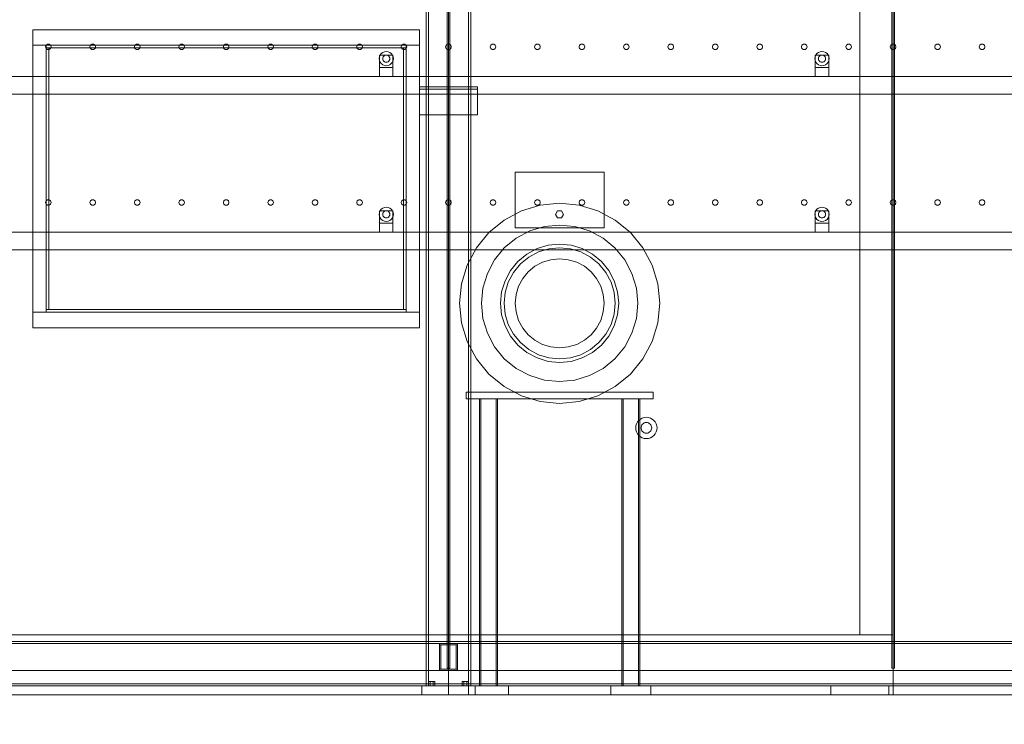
# Model space of a CAD drawing. Header units: millimetres. Extents: x -4395 to 65662, y -65530 to 6847.
# Tile 936 of 1034: x 42497 to 44711, y -66 to 1518. Entities that reach past the tile are written whole.
import ezdxf

# ---------------------------------------------------------------- set-up
doc = ezdxf.new("R2010")
doc.units = ezdxf.units.MM
for name, color, linetype, lineweight in [('COTAS_O', 1, 'Continuous', 0), ('COTAS_P', 1, 'Continuous', 0), ('lateral_secador', 7, 'Continuous', 0)]:
    doc.layers.add(name, color=color, linetype=linetype, lineweight=lineweight)
doc.dimstyles.new('R19_100', dxfattribs={"dimtxt": 250, "dimasz": 150, "dimexe": 150, "dimexo": 80, "dimgap": 100, "dimtad": 1, "dimtih": 1, "dimtoh": 1, "dimdsep": 46, "dimcen": 0.09, "dimadec": 0, "dimazin": 0, "dimtfac": 1, "dimtdec": 4, "dimtofl": 0, "dimtmove": 0, "dimatfit": 3, "dimfxl": 1, "dimtolj": 1, "dimtzin": 0, "dimarcsym": 0})

# ---------------------------------------------------------------- blocks, each defined once
blk = doc.blocks.new('DIM_R33_28')
at = {"layer": 'COTAS_O'}
for p, q in [((40461.1, 0), (40461.1, -900)), ((60461.1, 0), (60461.1, -900)), ((40461.1, -900), (40611.1, -855)), ((60461.1, -900), (60311.1, -855)), ((40461.1, -900), (60461.1, -900)), ((40461.1, -900), (40611.1, -945)), ((60461.1, -900), (60311.1, -945))]:
    blk.add_line(p, q, dxfattribs=at)
blk.add_text('20000 O', height=250, dxfattribs=at).set_placement((50461.1, -800))
blk = doc.blocks.new('DIM_R33_30')
at = {"layer": 'COTAS_P'}
for p, q in [((112.7, 0), (112.7, -2500)), ((65298.1, 0), (65298.1, -2500)), ((112.7, -2500), (262.7, -2455)), ((65298.1, -2500), (65148.1, -2455)), ((112.7, -2500), (65298.1, -2500)), ((112.7, -2500), (262.7, -2545)), ((65298.1, -2500), (65148.1, -2545))]:
    blk.add_line(p, q, dxfattribs=at)
blk.add_text('65185.39 P', height=250, dxfattribs=at).set_placement((32705.4, -2400))

msp = doc.modelspace()

# ---------------------------------------------------------------- linework, layer by layer
at = {"layer": 'lateral_secador'}
for p, q in [((43411.134, 2925), (43411.134, 20)), ((43416.134, 20), (43416.134, 2925)), ((43458.134, 2925), (43458.134, 60)), ((43461.134, 0), (43461.134, 2925)), ((43464.134, 60), (43464.134, 2925)), ((43506.134, 2925), (43506.134, 20)), ((43511.134, 20), (43511.134, 2925)), ((44458.134, 2925), (44458.134, 60)), ((44461.134, 0), (44461.134, 2925)), ((44464.134, 60), (44464.134, 2925)), ((43458.134, 2075), (43458.134, 135)), ((43461.134, 135), (43461.134, 2075)), ((43464.134, 135), (43464.134, 2075)), ((44386.134, 2075), (44386.134, 135)), ((44461.134, 135), (44461.134, 2075)), ((42526.134, 1495), (43396.134, 1495)), ((42526.134, 1495), (42526.134, 1460)), ((43396.134, 1460), (43396.134, 1495)), ((42559.172, 1462.389), (42555.997, 1460.082)), ((42563.096, 1462.389), (42559.172, 1462.389)), ((42566.271, 1460.082), (42563.096, 1462.389)), ((42659.172, 1462.389), (42655.997, 1460.082)), ((42663.096, 1462.389), (42659.172, 1462.389)), ((42666.271, 1460.082), (42663.096, 1462.389)), ((42759.172, 1462.389), (42755.997, 1460.082)), ((42763.096, 1462.389), (42759.172, 1462.389)), ((42766.271, 1460.082), (42763.096, 1462.389)), ((42859.172, 1462.389), (42855.997, 1460.082)), ((42863.096, 1462.389), (42859.172, 1462.389)), ((42866.271, 1460.082), (42863.096, 1462.389)), ((42959.172, 1462.389), (42955.997, 1460.082)), ((42963.096, 1462.389), (42959.172, 1462.389)), ((42966.271, 1460.082), (42963.096, 1462.389)), ((43059.172, 1462.389), (43055.997, 1460.082)), ((43063.096, 1462.389), (43059.172, 1462.389)), ((43066.271, 1460.082), (43063.096, 1462.389)), ((43159.172, 1462.389), (43155.997, 1460.082)), ((43163.096, 1462.389), (43159.172, 1462.389)), ((43166.271, 1460.082), (43163.096, 1462.389)), ((43259.172, 1462.389), (43255.997, 1460.082)), ((43263.096, 1462.389), (43259.172, 1462.389)), ((43266.271, 1460.082), (43263.096, 1462.389)), ((43359.172, 1462.389), (43355.997, 1460.082)), ((43363.096, 1462.389), (43359.172, 1462.389)), ((43366.271, 1460.082), (43363.096, 1462.389)), ((43459.172, 1462.389), (43455.997, 1460.082)), ((43463.096, 1462.389), (43459.172, 1462.389)), ((43466.271, 1460.082), (43463.096, 1462.389)), ((43559.172, 1462.389), (43555.997, 1460.082)), ((43563.096, 1462.389), (43559.172, 1462.389)), ((43566.271, 1460.082), (43563.096, 1462.389)), ((43659.172, 1462.389), (43655.997, 1460.082)), ((43663.096, 1462.389), (43659.172, 1462.389)), ((43666.271, 1460.082), (43663.096, 1462.389)), ((43759.172, 1462.389), (43755.997, 1460.082)), ((43763.096, 1462.389), (43759.172, 1462.389)), ((43766.271, 1460.082), (43763.096, 1462.389)), ((43859.172, 1462.389), (43855.997, 1460.082)), ((43863.096, 1462.389), (43859.172, 1462.389)), ((43866.271, 1460.082), (43863.096, 1462.389)), ((43959.172, 1462.389), (43955.997, 1460.082)), ((43963.096, 1462.389), (43959.172, 1462.389)), ((43966.271, 1460.082), (43963.096, 1462.389)), ((44059.172, 1462.389), (44055.997, 1460.082)), ((44063.096, 1462.389), (44059.172, 1462.389)), ((44066.271, 1460.082), (44063.096, 1462.389)), ((44159.172, 1462.389), (44155.997, 1460.082)), ((44163.096, 1462.389), (44159.172, 1462.389)), ((44166.271, 1460.082), (44163.096, 1462.389)), ((44259.172, 1462.389), (44255.997, 1460.082)), ((44263.096, 1462.389), (44259.172, 1462.389)), ((44266.271, 1460.082), (44263.096, 1462.389)), ((44359.172, 1462.389), (44355.997, 1460.082)), ((44363.096, 1462.389), (44359.172, 1462.389)), ((44366.271, 1460.082), (44363.096, 1462.389)), ((44459.172, 1462.389), (44455.997, 1460.082)), ((44463.096, 1462.389), (44459.172, 1462.389)), ((44466.271, 1460.082), (44463.096, 1462.389)), ((44559.172, 1462.389), (44555.997, 1460.082)), ((44563.096, 1462.389), (44559.172, 1462.389)), ((44566.271, 1460.082), (44563.096, 1462.389)), ((44659.172, 1462.389), (44655.997, 1460.082)), ((44663.096, 1462.389), (44659.172, 1462.389)), ((44666.271, 1460.082), (44663.096, 1462.389)), ((42526.134, 1460), (43396.134, 1460)), ((42526.134, 1460), (42556.134, 1460)), ((42526.134, 1460), (42526.134, 860)), ((42555.997, 1460.082), (42554.784, 1456.35)), ((42554.784, 1456.35), (42555.997, 1452.618)), ((42555.997, 1452.618), (42559.172, 1450.311)), ((42556.134, 1460), (43366.134, 1460)), ((42556.134, 1460), (42556.134, 1454)), ((42556.134, 860), (42556.134, 1460)), ((42556.134, 1454), (43366.134, 1454)), ((42556.134, 1454), (42562.134, 1454)), ((42556.134, 1454), (42556.134, 866)), ((42559.172, 1450.311), (42563.096, 1450.311)), ((42562.134, 866), (42562.134, 1454)), ((42563.096, 1450.311), (42566.271, 1452.618)), ((42567.484, 1456.35), (42566.271, 1460.082)), ((42566.271, 1452.618), (42567.484, 1456.35)), ((42655.997, 1460.082), (42654.784, 1456.35)), ((42654.784, 1456.35), (42655.997, 1452.618)), ((42655.997, 1452.618), (42659.172, 1450.311)), ((42659.172, 1450.311), (42663.096, 1450.311)), ((42663.096, 1450.311), (42666.271, 1452.618)), ((42667.484, 1456.35), (42666.271, 1460.082)), ((42666.271, 1452.618), (42667.484, 1456.35)), ((42755.997, 1460.082), (42754.784, 1456.35)), ((42754.784, 1456.35), (42755.997, 1452.618)), ((42755.997, 1452.618), (42759.172, 1450.311)), ((42759.172, 1450.311), (42763.096, 1450.311)), ((42763.096, 1450.311), (42766.271, 1452.618)), ((42767.484, 1456.35), (42766.271, 1460.082)), ((42766.271, 1452.618), (42767.484, 1456.35)), ((42855.997, 1460.082), (42854.784, 1456.35)), ((42854.784, 1456.35), (42855.997, 1452.618)), ((42855.997, 1452.618), (42859.172, 1450.311)), ((42859.172, 1450.311), (42863.096, 1450.311)), ((42863.096, 1450.311), (42866.271, 1452.618)), ((42867.484, 1456.35), (42866.271, 1460.082)), ((42866.271, 1452.618), (42867.484, 1456.35)), ((42955.997, 1460.082), (42954.784, 1456.35)), ((42954.784, 1456.35), (42955.997, 1452.618)), ((42955.997, 1452.618), (42959.172, 1450.311)), ((42959.172, 1450.311), (42963.096, 1450.311)), ((42963.096, 1450.311), (42966.271, 1452.618)), ((42967.484, 1456.35), (42966.271, 1460.082)), ((42966.271, 1452.618), (42967.484, 1456.35)), ((43055.997, 1460.082), (43054.784, 1456.35)), ((43054.784, 1456.35), (43055.997, 1452.618)), ((43055.997, 1452.618), (43059.172, 1450.311)), ((43059.172, 1450.311), (43063.096, 1450.311)), ((43063.096, 1450.311), (43066.271, 1452.618)), ((43067.484, 1456.35), (43066.271, 1460.082)), ((43066.271, 1452.618), (43067.484, 1456.35)), ((43155.997, 1460.082), (43154.784, 1456.35)), ((43154.784, 1456.35), (43155.997, 1452.618)), ((43155.997, 1452.618), (43159.172, 1450.311)), ((43159.172, 1450.311), (43163.096, 1450.311)), ((43163.096, 1450.311), (43166.271, 1452.618)), ((43167.484, 1456.35), (43166.271, 1460.082)), ((43166.271, 1452.618), (43167.484, 1456.35)), ((43255.997, 1460.082), (43254.784, 1456.35)), ((43254.784, 1456.35), (43255.997, 1452.618)), ((43255.997, 1452.618), (43259.172, 1450.311)), ((43259.172, 1450.311), (43263.096, 1450.311)), ((43263.096, 1450.311), (43266.271, 1452.618)), ((43267.484, 1456.35), (43266.271, 1460.082)), ((43266.271, 1452.618), (43267.484, 1456.35)), ((43309.82, 1441.314), (43307.277, 1438)), ((43313.134, 1443.856), (43309.82, 1441.314)), ((43316.993, 1445.455), (43313.134, 1443.856)), ((43321.134, 1446), (43316.993, 1445.455)), ((43325.275, 1445.455), (43321.134, 1446)), ((43329.134, 1443.856), (43325.275, 1445.455)), ((43332.448, 1441.314), (43329.134, 1443.856)), ((43334.99, 1438), (43332.448, 1441.314)), ((43355.997, 1460.082), (43354.784, 1456.35)), ((43354.784, 1456.35), (43355.997, 1452.618)), ((43355.997, 1452.618), (43359.172, 1450.311)), ((43359.172, 1450.311), (43363.096, 1450.311)), ((43360.134, 1454), (43366.134, 1454)), ((43360.134, 1454), (43360.134, 866)), ((43363.096, 1450.311), (43366.271, 1452.618)), ((43366.134, 1454), (43366.134, 1460)), ((43366.134, 1460), (43396.134, 1460)), ((43366.134, 1460), (43366.134, 860)), ((43366.134, 866), (43366.134, 1454)), ((43367.484, 1456.35), (43366.271, 1460.082)), ((43366.271, 1452.618), (43367.484, 1456.35)), ((43396.134, 860), (43396.134, 1460)), ((43455.997, 1460.082), (43454.784, 1456.35)), ((43454.784, 1456.35), (43455.997, 1452.618)), ((43455.997, 1452.618), (43459.172, 1450.311)), ((43459.172, 1450.311), (43463.096, 1450.311)), ((43463.096, 1450.311), (43466.271, 1452.618)), ((43467.484, 1456.35), (43466.271, 1460.082)), ((43466.271, 1452.618), (43467.484, 1456.35)), ((43555.997, 1460.082), (43554.784, 1456.35)), ((43554.784, 1456.35), (43555.997, 1452.618)), ((43555.997, 1452.618), (43559.172, 1450.311)), ((43559.172, 1450.311), (43563.096, 1450.311)), ((43563.096, 1450.311), (43566.271, 1452.618)), ((43567.484, 1456.35), (43566.271, 1460.082)), ((43566.271, 1452.618), (43567.484, 1456.35)), ((43655.997, 1460.082), (43654.784, 1456.35)), ((43654.784, 1456.35), (43655.997, 1452.618)), ((43655.997, 1452.618), (43659.172, 1450.311)), ((43659.172, 1450.311), (43663.096, 1450.311)), ((43663.096, 1450.311), (43666.271, 1452.618)), ((43667.484, 1456.35), (43666.271, 1460.082)), ((43666.271, 1452.618), (43667.484, 1456.35)), ((43755.997, 1460.082), (43754.784, 1456.35)), ((43754.784, 1456.35), (43755.997, 1452.618)), ((43755.997, 1452.618), (43759.172, 1450.311)), ((43759.172, 1450.311), (43763.096, 1450.311)), ((43763.096, 1450.311), (43766.271, 1452.618)), ((43767.484, 1456.35), (43766.271, 1460.082)), ((43766.271, 1452.618), (43767.484, 1456.35)), ((43855.997, 1460.082), (43854.784, 1456.35)), ((43854.784, 1456.35), (43855.997, 1452.618)), ((43855.997, 1452.618), (43859.172, 1450.311)), ((43859.172, 1450.311), (43863.096, 1450.311)), ((43863.096, 1450.311), (43866.271, 1452.618)), ((43867.484, 1456.35), (43866.271, 1460.082)), ((43866.271, 1452.618), (43867.484, 1456.35)), ((43955.997, 1460.082), (43954.784, 1456.35)), ((43954.784, 1456.35), (43955.997, 1452.618)), ((43955.997, 1452.618), (43959.172, 1450.311)), ((43959.172, 1450.311), (43963.096, 1450.311)), ((43963.096, 1450.311), (43966.271, 1452.618)), ((43967.484, 1456.35), (43966.271, 1460.082)), ((43966.271, 1452.618), (43967.484, 1456.35)), ((44055.997, 1460.082), (44054.784, 1456.35)), ((44054.784, 1456.35), (44055.997, 1452.618)), ((44055.997, 1452.618), (44059.172, 1450.311)), ((44059.172, 1450.311), (44063.096, 1450.311)), ((44063.096, 1450.311), (44066.271, 1452.618)), ((44067.484, 1456.35), (44066.271, 1460.082)), ((44066.271, 1452.618), (44067.484, 1456.35)), ((44155.997, 1460.082), (44154.784, 1456.35)), ((44154.784, 1456.35), (44155.997, 1452.618)), ((44155.997, 1452.618), (44159.172, 1450.311)), ((44159.172, 1450.311), (44163.096, 1450.311)), ((44163.096, 1450.311), (44166.271, 1452.618)), ((44167.484, 1456.35), (44166.271, 1460.082)), ((44166.271, 1452.618), (44167.484, 1456.35)), ((44255.997, 1460.082), (44254.784, 1456.35)), ((44254.784, 1456.35), (44255.997, 1452.618)), ((44255.997, 1452.618), (44259.172, 1450.311)), ((44259.172, 1450.311), (44263.096, 1450.311)), ((44263.096, 1450.311), (44266.271, 1452.618)), ((44267.484, 1456.35), (44266.271, 1460.082)), ((44266.271, 1452.618), (44267.484, 1456.35)), ((44289.82, 1441.314), (44287.277, 1438)), ((44293.134, 1443.856), (44289.82, 1441.314)), ((44296.993, 1445.455), (44293.134, 1443.856)), ((44301.134, 1446), (44296.993, 1445.455)), ((44305.275, 1445.455), (44301.134, 1446)), ((44309.134, 1443.856), (44305.275, 1445.455)), ((44312.448, 1441.314), (44309.134, 1443.856)), ((44314.99, 1438), (44312.448, 1441.314)), ((44355.997, 1460.082), (44354.784, 1456.35)), ((44354.784, 1456.35), (44355.997, 1452.618)), ((44355.997, 1452.618), (44359.172, 1450.311)), ((44359.172, 1450.311), (44363.096, 1450.311)), ((44363.096, 1450.311), (44366.271, 1452.618)), ((44367.484, 1456.35), (44366.271, 1460.082)), ((44366.271, 1452.618), (44367.484, 1456.35)), ((44455.997, 1460.082), (44454.784, 1456.35)), ((44454.784, 1456.35), (44455.997, 1452.618)), ((44455.997, 1452.618), (44459.172, 1450.311)), ((44459.172, 1450.311), (44463.096, 1450.311)), ((44463.096, 1450.311), (44466.271, 1452.618)), ((44467.484, 1456.35), (44466.271, 1460.082)), ((44466.271, 1452.618), (44467.484, 1456.35)), ((44555.997, 1460.082), (44554.784, 1456.35)), ((44554.784, 1456.35), (44555.997, 1452.618)), ((44555.997, 1452.618), (44559.172, 1450.311)), ((44559.172, 1450.311), (44563.096, 1450.311)), ((44563.096, 1450.311), (44566.271, 1452.618)), ((44567.484, 1456.35), (44566.271, 1460.082)), ((44566.271, 1452.618), (44567.484, 1456.35)), ((44655.997, 1460.082), (44654.784, 1456.35)), ((44654.784, 1456.35), (44655.997, 1452.618)), ((44655.997, 1452.618), (44659.172, 1450.311)), ((44659.172, 1450.311), (44663.096, 1450.311)), ((44663.096, 1450.311), (44666.271, 1452.618)), ((44667.484, 1456.35), (44666.271, 1460.082)), ((44666.271, 1452.618), (44667.484, 1456.35)), ((43305.679, 1434.141), (43305.134, 1430)), ((43305.134, 1430), (43305.679, 1425.859)), ((43307.277, 1438), (43305.679, 1434.141)), ((43305.679, 1425.859), (43307.277, 1422)), ((43306.134, 1438), (43336.134, 1438)), ((43306.134, 1438), (43306.134, 1410)), ((43307.277, 1422), (43309.82, 1418.686)), ((43309.82, 1418.686), (43313.134, 1416.144)), ((43313.406, 1432.071), (43313.134, 1430)), ((43313.134, 1430), (43313.406, 1427.929)), ((43314.206, 1434), (43313.406, 1432.071)), ((43313.406, 1427.929), (43314.206, 1426)), ((43315.477, 1435.657), (43314.206, 1434)), ((43314.206, 1426), (43315.477, 1424.343)), ((43317.134, 1436.928), (43315.477, 1435.657)), ((43315.477, 1424.343), (43317.134, 1423.072)), ((43319.063, 1437.727), (43317.134, 1436.928)), ((43317.134, 1423.072), (43319.063, 1422.273)), ((43321.134, 1438), (43319.063, 1437.727)), ((43319.063, 1422.273), (43321.134, 1422)), ((43323.204, 1437.727), (43321.134, 1438)), ((43321.134, 1422), (43323.204, 1422.273)), ((43325.134, 1436.928), (43323.204, 1437.727)), ((43323.204, 1422.273), (43325.134, 1423.072)), ((43326.791, 1435.657), (43325.134, 1436.928)), ((43325.134, 1423.072), (43326.791, 1424.343)), ((43328.062, 1434), (43326.791, 1435.657)), ((43326.791, 1424.343), (43328.062, 1426)), ((43328.861, 1432.071), (43328.062, 1434)), ((43328.062, 1426), (43328.861, 1427.929)), ((43329.134, 1430), (43328.861, 1432.071)), ((43328.861, 1427.929), (43329.134, 1430)), ((43329.134, 1416.144), (43332.448, 1418.686)), ((43332.448, 1418.686), (43334.99, 1422)), ((43336.589, 1434.141), (43334.99, 1438)), ((43334.99, 1422), (43336.589, 1425.859)), ((43336.134, 1410), (43336.134, 1438)), ((43337.134, 1430), (43336.589, 1434.141)), ((43336.589, 1425.859), (43337.134, 1430)), ((44285.679, 1434.141), (44285.134, 1430)), ((44285.134, 1430), (44285.679, 1425.859)), ((44287.277, 1438), (44285.679, 1434.141)), ((44285.679, 1425.859), (44287.277, 1422)), ((44286.134, 1438), (44316.134, 1438)), ((44286.134, 1438), (44286.134, 1410)), ((44287.277, 1422), (44289.82, 1418.686)), ((44289.82, 1418.686), (44293.134, 1416.144)), ((44293.406, 1432.071), (44293.134, 1430)), ((44293.134, 1430), (44293.406, 1427.929)), ((44294.206, 1434), (44293.406, 1432.071)), ((44293.406, 1427.929), (44294.206, 1426)), ((44295.477, 1435.657), (44294.206, 1434)), ((44294.206, 1426), (44295.477, 1424.343)), ((44297.134, 1436.928), (44295.477, 1435.657)), ((44295.477, 1424.343), (44297.134, 1423.072)), ((44299.063, 1437.727), (44297.134, 1436.928)), ((44297.134, 1423.072), (44299.063, 1422.273)), ((44301.134, 1438), (44299.063, 1437.727)), ((44299.063, 1422.273), (44301.134, 1422)), ((44303.204, 1437.727), (44301.134, 1438)), ((44301.134, 1422), (44303.204, 1422.273)), ((44305.134, 1436.928), (44303.204, 1437.727)), ((44303.204, 1422.273), (44305.134, 1423.072)), ((44306.791, 1435.657), (44305.134, 1436.928)), ((44305.134, 1423.072), (44306.791, 1424.343)), ((44308.062, 1434), (44306.791, 1435.657)), ((44306.791, 1424.343), (44308.062, 1426)), ((44308.861, 1432.071), (44308.062, 1434)), ((44308.062, 1426), (44308.861, 1427.929)), ((44309.134, 1430), (44308.861, 1432.071)), ((44308.861, 1427.929), (44309.134, 1430)), ((44309.134, 1416.144), (44312.448, 1418.686)), ((44312.448, 1418.686), (44314.99, 1422)), ((44316.589, 1434.141), (44314.99, 1438)), ((44314.99, 1422), (44316.589, 1425.859)), ((44316.134, 1410), (44316.134, 1438)), ((44317.134, 1430), (44316.589, 1434.141)), ((44316.589, 1425.859), (44317.134, 1430)), ((43306.134, 1410), (43336.134, 1410)), ((43306.134, 1410), (43306.134, 1390)), ((43313.134, 1416.144), (43316.993, 1414.545)), ((43316.993, 1414.545), (43321.134, 1414)), ((43321.134, 1414), (43325.275, 1414.545)), ((43325.275, 1414.545), (43329.134, 1416.144)), ((43336.134, 1390), (43336.134, 1410)), ((44286.134, 1410), (44316.134, 1410)), ((44286.134, 1410), (44286.134, 1390)), ((44293.134, 1416.144), (44296.993, 1414.545)), ((44296.993, 1414.545), (44301.134, 1414)), ((44301.134, 1414), (44305.275, 1414.545)), ((44305.275, 1414.545), (44309.134, 1416.144)), ((44316.134, 1390), (44316.134, 1410)), ((40811.134, 1390), (60111.134, 1390)), ((43306.134, 1390), (43336.134, 1390)), ((44286.134, 1390), (44316.134, 1390)), ((43396.134, 1366.5), (43526.134, 1366.5)), ((43396.134, 1366.5), (43396.134, 1303.5)), ((43396.134, 1366.5), (43396.134, 1361.5)), ((43396.134, 1361.5), (43526.134, 1361.5)), ((43526.134, 1303.5), (43526.134, 1366.5)), ((43526.134, 1361.5), (43526.134, 1366.5)), ((40811.134, 1350), (60111.134, 1350)), ((43396.134, 1303.5), (43526.134, 1303.5)), ((43611.134, 1175), (43811.134, 1175)), ((43611.134, 1175), (43611.134, 1050)), ((43811.134, 1050), (43811.134, 1175)), ((42555.997, 1110.082), (42554.784, 1106.35)), ((42559.172, 1112.389), (42555.997, 1110.082)), ((42563.096, 1112.389), (42559.172, 1112.389)), ((42566.271, 1110.082), (42563.096, 1112.389)), ((42567.484, 1106.35), (42566.271, 1110.082)), ((42655.997, 1110.082), (42654.784, 1106.35)), ((42659.172, 1112.389), (42655.997, 1110.082)), ((42663.096, 1112.389), (42659.172, 1112.389)), ((42666.271, 1110.082), (42663.096, 1112.389)), ((42667.484, 1106.35), (42666.271, 1110.082)), ((42755.997, 1110.082), (42754.784, 1106.35)), ((42759.172, 1112.389), (42755.997, 1110.082)), ((42763.096, 1112.389), (42759.172, 1112.389)), ((42766.271, 1110.082), (42763.096, 1112.389)), ((42767.484, 1106.35), (42766.271, 1110.082)), ((42855.997, 1110.082), (42854.784, 1106.35)), ((42859.172, 1112.389), (42855.997, 1110.082)), ((42863.096, 1112.389), (42859.172, 1112.389)), ((42866.271, 1110.082), (42863.096, 1112.389)), ((42867.484, 1106.35), (42866.271, 1110.082)), ((42955.997, 1110.082), (42954.784, 1106.35)), ((42959.172, 1112.389), (42955.997, 1110.082)), ((42963.096, 1112.389), (42959.172, 1112.389)), ((42966.271, 1110.082), (42963.096, 1112.389)), ((42967.484, 1106.35), (42966.271, 1110.082)), ((43055.997, 1110.082), (43054.784, 1106.35)), ((43059.172, 1112.389), (43055.997, 1110.082)), ((43063.096, 1112.389), (43059.172, 1112.389)), ((43066.271, 1110.082), (43063.096, 1112.389)), ((43067.484, 1106.35), (43066.271, 1110.082)), ((43155.997, 1110.082), (43154.784, 1106.35)), ((43159.172, 1112.389), (43155.997, 1110.082)), ((43163.096, 1112.389), (43159.172, 1112.389)), ((43166.271, 1110.082), (43163.096, 1112.389)), ((43167.484, 1106.35), (43166.271, 1110.082)), ((43255.997, 1110.082), (43254.784, 1106.35)), ((43259.172, 1112.389), (43255.997, 1110.082)), ((43263.096, 1112.389), (43259.172, 1112.389)), ((43266.271, 1110.082), (43263.096, 1112.389)), ((43267.484, 1106.35), (43266.271, 1110.082)), ((43355.997, 1110.082), (43354.784, 1106.35)), ((43359.172, 1112.389), (43355.997, 1110.082)), ((43363.096, 1112.389), (43359.172, 1112.389)), ((43366.271, 1110.082), (43363.096, 1112.389)), ((43367.484, 1106.35), (43366.271, 1110.082)), ((43455.997, 1110.082), (43454.784, 1106.35)), ((43459.172, 1112.389), (43455.997, 1110.082)), ((43463.096, 1112.389), (43459.172, 1112.389)), ((43466.271, 1110.082), (43463.096, 1112.389)), ((43467.484, 1106.35), (43466.271, 1110.082)), ((43555.997, 1110.082), (43554.784, 1106.35)), ((43559.172, 1112.389), (43555.997, 1110.082)), ((43563.096, 1112.389), (43559.172, 1112.389)), ((43566.271, 1110.082), (43563.096, 1112.389)), ((43567.484, 1106.35), (43566.271, 1110.082)), ((43655.997, 1110.082), (43654.784, 1106.35)), ((43659.172, 1112.389), (43655.997, 1110.082)), ((43663.096, 1112.389), (43659.172, 1112.389)), ((43666.271, 1110.082), (43663.096, 1112.389)), ((43667.484, 1106.35), (43666.271, 1110.082)), ((43755.997, 1110.082), (43754.784, 1106.35)), ((43759.172, 1112.389), (43755.997, 1110.082)), ((43763.096, 1112.389), (43759.172, 1112.389)), ((43766.271, 1110.082), (43763.096, 1112.389)), ((43767.484, 1106.35), (43766.271, 1110.082)), ((43855.997, 1110.082), (43854.784, 1106.35)), ((43859.172, 1112.389), (43855.997, 1110.082)), ((43863.096, 1112.389), (43859.172, 1112.389)), ((43866.271, 1110.082), (43863.096, 1112.389)), ((43867.484, 1106.35), (43866.271, 1110.082)), ((43955.997, 1110.082), (43954.784, 1106.35)), ((43959.172, 1112.389), (43955.997, 1110.082)), ((43963.096, 1112.389), (43959.172, 1112.389)), ((43966.271, 1110.082), (43963.096, 1112.389)), ((43967.484, 1106.35), (43966.271, 1110.082)), ((44055.997, 1110.082), (44054.784, 1106.35)), ((44059.172, 1112.389), (44055.997, 1110.082)), ((44063.096, 1112.389), (44059.172, 1112.389)), ((44066.271, 1110.082), (44063.096, 1112.389)), ((44067.484, 1106.35), (44066.271, 1110.082)), ((44155.997, 1110.082), (44154.784, 1106.35)), ((44159.172, 1112.389), (44155.997, 1110.082)), ((44163.096, 1112.389), (44159.172, 1112.389)), ((44166.271, 1110.082), (44163.096, 1112.389)), ((44167.484, 1106.35), (44166.271, 1110.082)), ((44255.997, 1110.082), (44254.784, 1106.35)), ((44259.172, 1112.389), (44255.997, 1110.082)), ((44263.096, 1112.389), (44259.172, 1112.389)), ((44266.271, 1110.082), (44263.096, 1112.389)), ((44267.484, 1106.35), (44266.271, 1110.082)), ((44355.997, 1110.082), (44354.784, 1106.35)), ((44359.172, 1112.389), (44355.997, 1110.082)), ((44363.096, 1112.389), (44359.172, 1112.389)), ((44366.271, 1110.082), (44363.096, 1112.389)), ((44367.484, 1106.35), (44366.271, 1110.082)), ((44455.997, 1110.082), (44454.784, 1106.35)), ((44459.172, 1112.389), (44455.997, 1110.082)), ((44463.096, 1112.389), (44459.172, 1112.389)), ((44466.271, 1110.082), (44463.096, 1112.389)), ((44467.484, 1106.35), (44466.271, 1110.082)), ((44555.997, 1110.082), (44554.784, 1106.35)), ((44559.172, 1112.389), (44555.997, 1110.082)), ((44563.096, 1112.389), (44559.172, 1112.389)), ((44566.271, 1110.082), (44563.096, 1112.389)), ((44567.484, 1106.35), (44566.271, 1110.082)), ((44655.997, 1110.082), (44654.784, 1106.35)), ((44659.172, 1112.389), (44655.997, 1110.082)), ((44663.096, 1112.389), (44659.172, 1112.389)), ((44666.271, 1110.082), (44663.096, 1112.389)), ((44667.484, 1106.35), (44666.271, 1110.082)), ((42554.784, 1106.35), (42555.997, 1102.618)), ((42555.997, 1102.618), (42559.172, 1100.311)), ((42559.172, 1100.311), (42563.096, 1100.311)), ((42563.096, 1100.311), (42566.271, 1102.618)), ((42566.271, 1102.618), (42567.484, 1106.35)), ((42654.784, 1106.35), (42655.997, 1102.618)), ((42655.997, 1102.618), (42659.172, 1100.311)), ((42659.172, 1100.311), (42663.096, 1100.311)), ((42663.096, 1100.311), (42666.271, 1102.618)), ((42666.271, 1102.618), (42667.484, 1106.35)), ((42754.784, 1106.35), (42755.997, 1102.618)), ((42755.997, 1102.618), (42759.172, 1100.311)), ((42759.172, 1100.311), (42763.096, 1100.311)), ((42763.096, 1100.311), (42766.271, 1102.618)), ((42766.271, 1102.618), (42767.484, 1106.35)), ((42854.784, 1106.35), (42855.997, 1102.618)), ((42855.997, 1102.618), (42859.172, 1100.311)), ((42859.172, 1100.311), (42863.096, 1100.311)), ((42863.096, 1100.311), (42866.271, 1102.618)), ((42866.271, 1102.618), (42867.484, 1106.35)), ((42954.784, 1106.35), (42955.997, 1102.618)), ((42955.997, 1102.618), (42959.172, 1100.311)), ((42959.172, 1100.311), (42963.096, 1100.311)), ((42963.096, 1100.311), (42966.271, 1102.618)), ((42966.271, 1102.618), (42967.484, 1106.35)), ((43054.784, 1106.35), (43055.997, 1102.618)), ((43055.997, 1102.618), (43059.172, 1100.311)), ((43059.172, 1100.311), (43063.096, 1100.311)), ((43063.096, 1100.311), (43066.271, 1102.618)), ((43066.271, 1102.618), (43067.484, 1106.35)), ((43154.784, 1106.35), (43155.997, 1102.618)), ((43155.997, 1102.618), (43159.172, 1100.311)), ((43159.172, 1100.311), (43163.096, 1100.311)), ((43163.096, 1100.311), (43166.271, 1102.618)), ((43166.271, 1102.618), (43167.484, 1106.35)), ((43254.784, 1106.35), (43255.997, 1102.618)), ((43255.997, 1102.618), (43259.172, 1100.311)), ((43259.172, 1100.311), (43263.096, 1100.311)), ((43263.096, 1100.311), (43266.271, 1102.618)), ((43266.271, 1102.618), (43267.484, 1106.35)), ((43307.277, 1088), (43305.679, 1084.141)), ((43306.134, 1088), (43336.134, 1088)), ((43306.134, 1088), (43306.134, 1060)), ((43309.82, 1091.314), (43307.277, 1088)), ((43313.134, 1093.856), (43309.82, 1091.314)), ((43316.993, 1095.455), (43313.134, 1093.856)), ((43315.477, 1085.657), (43314.206, 1084)), ((43317.134, 1086.928), (43315.477, 1085.657)), ((43321.134, 1096), (43316.993, 1095.455)), ((43319.063, 1087.727), (43317.134, 1086.928)), ((43321.134, 1088), (43319.063, 1087.727)), ((43325.275, 1095.455), (43321.134, 1096)), ((43323.204, 1087.727), (43321.134, 1088)), ((43325.134, 1086.928), (43323.204, 1087.727)), ((43326.791, 1085.657), (43325.134, 1086.928)), ((43329.134, 1093.856), (43325.275, 1095.455)), ((43328.062, 1084), (43326.791, 1085.657)), ((43332.448, 1091.314), (43329.134, 1093.856)), ((43334.99, 1088), (43332.448, 1091.314)), ((43336.589, 1084.141), (43334.99, 1088)), ((43336.134, 1060), (43336.134, 1088)), ((43354.784, 1106.35), (43355.997, 1102.618)), ((43355.997, 1102.618), (43359.172, 1100.311)), ((43359.172, 1100.311), (43363.096, 1100.311)), ((43363.096, 1100.311), (43366.271, 1102.618)), ((43366.271, 1102.618), (43367.484, 1106.35)), ((43454.784, 1106.35), (43455.997, 1102.618)), ((43455.997, 1102.618), (43459.172, 1100.311)), ((43459.172, 1100.311), (43463.096, 1100.311)), ((43463.096, 1100.311), (43466.271, 1102.618)), ((43466.271, 1102.618), (43467.484, 1106.35)), ((43554.784, 1106.35), (43555.997, 1102.618)), ((43555.997, 1102.618), (43559.172, 1100.311)), ((43559.172, 1100.311), (43563.096, 1100.311)), ((43563.096, 1100.311), (43566.271, 1102.618)), ((43566.271, 1102.618), (43567.484, 1106.35)), ((43625.03, 1087.873), (43586.131, 1067.081)), ((43667.239, 1100.677), (43625.03, 1087.873)), ((43654.784, 1106.35), (43655.997, 1102.618)), ((43655.997, 1102.618), (43659.172, 1100.311)), ((43659.172, 1100.311), (43663.096, 1100.311)), ((43663.096, 1100.311), (43666.271, 1102.618)), ((43666.271, 1102.618), (43667.484, 1106.35)), ((43711.134, 1105), (43667.239, 1100.677)), ((43706.634, 1087.794), (43702.134, 1080)), ((43715.634, 1087.794), (43706.634, 1087.794)), ((43755.029, 1100.677), (43711.134, 1105)), ((43720.134, 1080), (43715.634, 1087.794)), ((43754.784, 1106.35), (43755.997, 1102.618)), ((43797.238, 1087.873), (43755.029, 1100.677)), ((43755.997, 1102.618), (43759.172, 1100.311)), ((43759.172, 1100.311), (43763.096, 1100.311)), ((43763.096, 1100.311), (43766.271, 1102.618)), ((43766.271, 1102.618), (43767.484, 1106.35)), ((43836.137, 1067.081), (43797.238, 1087.873)), ((43854.784, 1106.35), (43855.997, 1102.618)), ((43855.997, 1102.618), (43859.172, 1100.311)), ((43859.172, 1100.311), (43863.096, 1100.311)), ((43863.096, 1100.311), (43866.271, 1102.618)), ((43866.271, 1102.618), (43867.484, 1106.35)), ((43954.784, 1106.35), (43955.997, 1102.618)), ((43955.997, 1102.618), (43959.172, 1100.311)), ((43959.172, 1100.311), (43963.096, 1100.311)), ((43963.096, 1100.311), (43966.271, 1102.618)), ((43966.271, 1102.618), (43967.484, 1106.35)), ((44054.784, 1106.35), (44055.997, 1102.618)), ((44055.997, 1102.618), (44059.172, 1100.311)), ((44059.172, 1100.311), (44063.096, 1100.311)), ((44063.096, 1100.311), (44066.271, 1102.618)), ((44066.271, 1102.618), (44067.484, 1106.35)), ((44154.784, 1106.35), (44155.997, 1102.618)), ((44155.997, 1102.618), (44159.172, 1100.311)), ((44159.172, 1100.311), (44163.096, 1100.311)), ((44163.096, 1100.311), (44166.271, 1102.618)), ((44166.271, 1102.618), (44167.484, 1106.35)), ((44254.784, 1106.35), (44255.997, 1102.618)), ((44255.997, 1102.618), (44259.172, 1100.311)), ((44259.172, 1100.311), (44263.096, 1100.311)), ((44263.096, 1100.311), (44266.271, 1102.618)), ((44266.271, 1102.618), (44267.484, 1106.35)), ((44287.277, 1088), (44285.679, 1084.141)), ((44286.134, 1088), (44316.134, 1088)), ((44286.134, 1088), (44286.134, 1060)), ((44289.82, 1091.314), (44287.277, 1088)), ((44293.134, 1093.856), (44289.82, 1091.314)), ((44296.993, 1095.455), (44293.134, 1093.856)), ((44295.477, 1085.657), (44294.206, 1084)), ((44297.134, 1086.928), (44295.477, 1085.657)), ((44301.134, 1096), (44296.993, 1095.455)), ((44299.063, 1087.727), (44297.134, 1086.928)), ((44301.134, 1088), (44299.063, 1087.727)), ((44305.275, 1095.455), (44301.134, 1096)), ((44303.204, 1087.727), (44301.134, 1088)), ((44305.134, 1086.928), (44303.204, 1087.727)), ((44306.791, 1085.657), (44305.134, 1086.928)), ((44309.134, 1093.856), (44305.275, 1095.455)), ((44308.062, 1084), (44306.791, 1085.657)), ((44312.448, 1091.314), (44309.134, 1093.856)), ((44314.99, 1088), (44312.448, 1091.314)), ((44316.589, 1084.141), (44314.99, 1088)), ((44316.134, 1060), (44316.134, 1088)), ((44354.784, 1106.35), (44355.997, 1102.618)), ((44355.997, 1102.618), (44359.172, 1100.311)), ((44359.172, 1100.311), (44363.096, 1100.311)), ((44363.096, 1100.311), (44366.271, 1102.618)), ((44366.271, 1102.618), (44367.484, 1106.35)), ((44454.784, 1106.35), (44455.997, 1102.618)), ((44455.997, 1102.618), (44459.172, 1100.311)), ((44459.172, 1100.311), (44463.096, 1100.311)), ((44463.096, 1100.311), (44466.271, 1102.618)), ((44466.271, 1102.618), (44467.484, 1106.35)), ((44554.784, 1106.35), (44555.997, 1102.618)), ((44555.997, 1102.618), (44559.172, 1100.311)), ((44559.172, 1100.311), (44563.096, 1100.311)), ((44563.096, 1100.311), (44566.271, 1102.618)), ((44566.271, 1102.618), (44567.484, 1106.35)), ((44654.784, 1106.35), (44655.997, 1102.618)), ((44655.997, 1102.618), (44659.172, 1100.311)), ((44659.172, 1100.311), (44663.096, 1100.311)), ((44663.096, 1100.311), (44666.271, 1102.618)), ((44666.271, 1102.618), (44667.484, 1106.35)), ((43305.679, 1084.141), (43305.134, 1080)), ((43305.134, 1080), (43305.679, 1075.859)), ((43305.679, 1075.859), (43307.277, 1072)), ((43307.277, 1072), (43309.82, 1068.686)), ((43309.82, 1068.686), (43313.134, 1066.144)), ((43313.406, 1082.071), (43313.134, 1080)), ((43313.134, 1080), (43313.406, 1077.929)), ((43313.134, 1066.144), (43316.993, 1064.545)), ((43314.206, 1084), (43313.406, 1082.071)), ((43313.406, 1077.929), (43314.206, 1076)), ((43314.206, 1076), (43315.477, 1074.343)), ((43315.477, 1074.343), (43317.134, 1073.072)), ((43316.993, 1064.545), (43321.134, 1064)), ((43317.134, 1073.072), (43319.063, 1072.273)), ((43319.063, 1072.273), (43321.134, 1072)), ((43321.134, 1072), (43323.204, 1072.273)), ((43321.134, 1064), (43325.275, 1064.545)), ((43323.204, 1072.273), (43325.134, 1073.072)), ((43325.134, 1073.072), (43326.791, 1074.343)), ((43325.275, 1064.545), (43329.134, 1066.144)), ((43326.791, 1074.343), (43328.062, 1076)), ((43328.861, 1082.071), (43328.062, 1084)), ((43328.062, 1076), (43328.861, 1077.929)), ((43329.134, 1080), (43328.861, 1082.071)), ((43328.861, 1077.929), (43329.134, 1080)), ((43329.134, 1066.144), (43332.448, 1068.686)), ((43332.448, 1068.686), (43334.99, 1072)), ((43334.99, 1072), (43336.589, 1075.859)), ((43337.134, 1080), (43336.589, 1084.141)), ((43336.589, 1075.859), (43337.134, 1080)), ((43586.131, 1067.081), (43552.035, 1039.099)), ((43702.134, 1080), (43706.634, 1072.206)), ((43706.634, 1072.206), (43715.634, 1072.206)), ((43715.634, 1072.206), (43720.134, 1080)), ((43870.233, 1039.099), (43836.137, 1067.081)), ((44285.679, 1084.141), (44285.134, 1080)), ((44285.134, 1080), (44285.679, 1075.859)), ((44285.679, 1075.859), (44287.277, 1072)), ((44287.277, 1072), (44289.82, 1068.686)), ((44289.82, 1068.686), (44293.134, 1066.144)), ((44293.406, 1082.071), (44293.134, 1080)), ((44293.134, 1080), (44293.406, 1077.929)), ((44293.134, 1066.144), (44296.993, 1064.545)), ((44294.206, 1084), (44293.406, 1082.071)), ((44293.406, 1077.929), (44294.206, 1076)), ((44294.206, 1076), (44295.477, 1074.343)), ((44295.477, 1074.343), (44297.134, 1073.072)), ((44296.993, 1064.545), (44301.134, 1064)), ((44297.134, 1073.072), (44299.063, 1072.273)), ((44299.063, 1072.273), (44301.134, 1072)), ((44301.134, 1072), (44303.204, 1072.273)), ((44301.134, 1064), (44305.275, 1064.545)), ((44303.204, 1072.273), (44305.134, 1073.072)), ((44305.134, 1073.072), (44306.791, 1074.343)), ((44305.275, 1064.545), (44309.134, 1066.144)), ((44306.791, 1074.343), (44308.062, 1076)), ((44308.861, 1082.071), (44308.062, 1084)), ((44308.062, 1076), (44308.861, 1077.929)), ((44309.134, 1080), (44308.861, 1082.071)), ((44308.861, 1077.929), (44309.134, 1080)), ((44309.134, 1066.144), (44312.448, 1068.686)), ((44312.448, 1068.686), (44314.99, 1072)), ((44314.99, 1072), (44316.589, 1075.859)), ((44317.134, 1080), (44316.589, 1084.141)), ((44316.589, 1075.859), (44317.134, 1080)), ((43306.134, 1060), (43336.134, 1060)), ((43306.134, 1060), (43306.134, 1040)), ((43336.134, 1040), (43336.134, 1060)), ((43611.134, 1050), (43811.134, 1050)), ((43643.782, 1042.603), (43613.354, 1026.339)), ((43676.798, 1052.618), (43643.782, 1042.603)), ((43711.134, 1056), (43676.798, 1052.618)), ((43745.47, 1052.618), (43711.134, 1056)), ((43778.486, 1042.603), (43745.47, 1052.618)), ((43808.914, 1026.339), (43778.486, 1042.603)), ((44286.134, 1060), (44316.134, 1060)), ((44286.134, 1060), (44286.134, 1040)), ((44316.134, 1040), (44316.134, 1060)), ((40811.134, 1040), (60111.134, 1040)), ((43306.134, 1040), (43336.134, 1040)), ((43552.035, 1039.099), (43524.053, 1005.003)), ((43613.354, 1026.339), (43586.683, 1004.451)), ((43835.585, 1004.451), (43808.914, 1026.339)), ((43898.215, 1005.003), (43870.233, 1039.099)), ((44286.134, 1040), (44316.134, 1040)), ((40811.134, 1000), (60111.134, 1000)), ((43524.053, 1005.003), (43503.261, 966.104)), ((43586.683, 1004.451), (43564.795, 977.78)), ((43660.237, 1002.876), (43637.243, 990.585)), ((43685.187, 1010.444), (43660.237, 1002.876)), ((43686.748, 1002.598), (43663.298, 995.485)), ((43711.134, 1013), (43685.187, 1010.444)), ((43711.134, 1005), (43686.748, 1002.598)), ((43737.081, 1010.444), (43711.134, 1013)), ((43735.52, 1002.598), (43711.134, 1005)), ((43758.969, 995.485), (43735.52, 1002.598)), ((43762.031, 1002.876), (43737.081, 1010.444)), ((43785.025, 990.585), (43762.031, 1002.876)), ((43857.473, 977.78), (43835.585, 1004.451)), ((43919.007, 966.104), (43898.215, 1005.003)), ((43564.795, 977.78), (43548.531, 947.352)), ((43637.243, 990.585), (43617.089, 974.045)), ((43641.688, 983.934), (43622.746, 968.388)), ((43663.298, 995.485), (43641.688, 983.934)), ((43691.625, 978.079), (43672.866, 972.388)), ((43711.134, 980), (43691.625, 978.079)), ((43730.643, 978.079), (43711.134, 980)), ((43749.402, 972.388), (43730.643, 978.079)), ((43780.58, 983.934), (43758.969, 995.485)), ((43799.522, 968.388), (43780.58, 983.934)), ((43805.179, 974.045), (43785.025, 990.585)), ((43873.737, 947.352), (43857.473, 977.78)), ((43503.261, 966.104), (43490.457, 923.895)), ((43600.548, 953.891), (43588.258, 930.897)), ((43617.089, 974.045), (43600.548, 953.891)), ((43622.746, 968.388), (43607.2, 949.446)), ((43655.577, 963.147), (43640.423, 950.711)), ((43672.866, 972.388), (43655.577, 963.147)), ((43766.691, 963.147), (43749.402, 972.388)), ((43781.845, 950.711), (43766.691, 963.147)), ((43815.068, 949.446), (43799.522, 968.388)), ((43821.719, 953.891), (43805.179, 974.045)), ((43834.01, 930.897), (43821.719, 953.891)), ((43931.811, 923.895), (43919.007, 966.104)), ((43548.531, 947.352), (43538.516, 914.336)), ((43588.258, 930.897), (43580.689, 905.947)), ((43607.2, 949.446), (43595.649, 927.835)), ((43627.987, 935.557), (43618.746, 918.268)), ((43640.423, 950.711), (43627.987, 935.557)), ((43794.281, 935.557), (43781.845, 950.711)), ((43803.522, 918.268), (43794.281, 935.557)), ((43826.619, 927.835), (43815.068, 949.446)), ((43841.578, 905.947), (43834.01, 930.897)), ((43883.752, 914.336), (43873.737, 947.352)), ((43490.457, 923.895), (43486.134, 880)), ((43538.516, 914.336), (43535.134, 880)), ((43595.649, 927.835), (43588.536, 904.386)), ((43618.746, 918.268), (43613.055, 899.509)), ((43809.212, 899.509), (43803.522, 918.268)), ((43833.732, 904.386), (43826.619, 927.835)), ((43887.134, 880), (43883.752, 914.336)), ((43936.134, 880), (43931.811, 923.895)), ((43580.689, 905.947), (43578.134, 880)), ((43588.536, 904.386), (43586.134, 880)), ((43613.055, 899.509), (43611.134, 880)), ((43811.134, 880), (43809.212, 899.509)), ((43836.134, 880), (43833.732, 904.386)), ((43844.134, 880), (43841.578, 905.947)), ((42556.134, 866), (43366.134, 866)), ((42556.134, 866), (42556.134, 860)), ((42556.134, 866), (42562.134, 866)), ((43360.134, 866), (43366.134, 866)), ((43366.134, 860), (43366.134, 866)), ((43486.134, 880), (43490.457, 836.105)), ((43535.134, 880), (43538.516, 845.664)), ((43578.134, 880), (43580.689, 854.053)), ((43586.134, 880), (43588.536, 855.614)), ((43611.134, 880), (43613.055, 860.491)), ((43809.212, 860.491), (43811.134, 880)), ((43833.732, 855.614), (43836.134, 880)), ((43841.578, 854.053), (43844.134, 880)), ((43883.752, 845.664), (43887.134, 880)), ((43931.811, 836.105), (43936.134, 880)), ((42526.134, 860), (43396.134, 860)), ((42526.134, 860), (42526.134, 825)), ((42526.134, 860), (42556.134, 860)), ((42556.134, 860), (43366.134, 860)), ((43366.134, 860), (43396.134, 860)), ((43396.134, 825), (43396.134, 860)), ((43538.516, 845.664), (43548.531, 812.648)), ((43580.689, 854.053), (43588.258, 829.103)), ((43588.536, 855.614), (43595.649, 832.165)), ((43613.055, 860.491), (43618.746, 841.732)), ((43618.746, 841.732), (43627.987, 824.443)), ((43794.281, 824.443), (43803.522, 841.732)), ((43803.522, 841.732), (43809.212, 860.491)), ((43826.619, 832.165), (43833.732, 855.614)), ((43834.01, 829.103), (43841.578, 854.053)), ((43873.737, 812.648), (43883.752, 845.664)), ((42526.134, 825), (43396.134, 825)), ((43490.457, 836.105), (43503.261, 793.896)), ((43588.258, 829.103), (43600.548, 806.109)), ((43595.649, 832.165), (43607.2, 810.554)), ((43627.987, 824.443), (43640.423, 809.289)), ((43781.845, 809.289), (43794.281, 824.443)), ((43815.068, 810.554), (43826.619, 832.165)), ((43821.719, 806.109), (43834.01, 829.103)), ((43919.007, 793.896), (43931.811, 836.105)), ((43548.531, 812.648), (43564.795, 782.22)), ((43600.548, 806.109), (43617.089, 785.955)), ((43607.2, 810.554), (43622.746, 791.612)), ((43640.423, 809.289), (43655.577, 796.853)), ((43766.691, 796.853), (43781.845, 809.289)), ((43799.522, 791.612), (43815.068, 810.554)), ((43805.179, 785.955), (43821.719, 806.109)), ((43857.473, 782.22), (43873.737, 812.648)), ((43503.261, 793.896), (43524.053, 754.997)), ((43564.795, 782.22), (43586.683, 755.549)), ((43617.089, 785.955), (43637.243, 769.415)), ((43622.746, 791.612), (43641.688, 776.066)), ((43641.688, 776.066), (43663.298, 764.515)), ((43655.577, 796.853), (43672.866, 787.612)), ((43672.866, 787.612), (43691.625, 781.921)), ((43691.625, 781.921), (43711.134, 780)), ((43711.134, 780), (43730.643, 781.921)), ((43730.643, 781.921), (43749.402, 787.612)), ((43749.402, 787.612), (43766.691, 796.853)), ((43758.969, 764.515), (43780.58, 776.066)), ((43780.58, 776.066), (43799.522, 791.612)), ((43785.025, 769.415), (43805.179, 785.955)), ((43835.585, 755.549), (43857.473, 782.22)), ((43898.215, 754.997), (43919.007, 793.896)), ((43524.053, 754.997), (43552.035, 720.901)), ((43586.683, 755.549), (43613.354, 733.661)), ((43637.243, 769.415), (43660.237, 757.124)), ((43660.237, 757.124), (43685.187, 749.556)), ((43663.298, 764.515), (43686.748, 757.402)), ((43686.748, 757.402), (43711.134, 755)), ((43711.134, 755), (43735.52, 757.402)), ((43735.52, 757.402), (43758.969, 764.515)), ((43737.081, 749.556), (43762.031, 757.124)), ((43762.031, 757.124), (43785.025, 769.415)), ((43808.914, 733.661), (43835.585, 755.549)), ((43870.233, 720.901), (43898.215, 754.997)), ((43613.354, 733.661), (43643.782, 717.397)), ((43685.187, 749.556), (43711.134, 747)), ((43711.134, 747), (43737.081, 749.556)), ((43778.486, 717.397), (43808.914, 733.661)), ((43552.035, 720.901), (43586.131, 692.919)), ((43643.782, 717.397), (43676.798, 707.382)), ((43745.47, 707.382), (43778.486, 717.397)), ((43836.137, 692.919), (43870.233, 720.901)), ((43586.131, 692.919), (43625.03, 672.127)), ((43676.798, 707.382), (43711.134, 704)), ((43711.134, 704), (43745.47, 707.382)), ((43797.238, 672.127), (43836.137, 692.919)), ((43501.134, 680), (43921.134, 680)), ((43501.134, 680), (43501.134, 665)), ((43501.134, 665), (43921.134, 665)), ((43531.134, 665), (43571.134, 665)), ((43531.134, 665), (43531.134, 20)), ((43531.134, 665), (43534.134, 665)), ((43534.134, 20), (43534.134, 665)), ((43568.134, 665), (43571.134, 665)), ((43568.134, 665), (43568.134, 20)), ((43571.134, 20), (43571.134, 665)), ((43625.03, 672.127), (43667.239, 659.323)), ((43755.029, 659.323), (43797.238, 672.127)), ((43851.134, 665), (43891.134, 665)), ((43851.134, 665), (43851.134, 20)), ((43851.134, 665), (43854.134, 665)), ((43854.134, 20), (43854.134, 665)), ((43888.134, 665), (43891.134, 665)), ((43888.134, 665), (43888.134, 20)), ((43891.134, 20), (43891.134, 665)), ((43921.134, 665), (43921.134, 680)), ((43667.239, 659.323), (43711.134, 655)), ((43711.134, 655), (43755.029, 659.323)), ((43896.949, 622.173), (43892.8, 619.955)), ((43901.452, 623.539), (43896.949, 622.173)), ((43906.134, 624), (43901.452, 623.539)), ((43910.816, 623.539), (43906.134, 624)), ((43915.318, 622.173), (43910.816, 623.539)), ((43919.468, 619.955), (43915.318, 622.173)), ((43882.595, 604.682), (43882.134, 600)), ((43882.134, 600), (43882.595, 595.318)), ((43883.961, 609.184), (43882.595, 604.682)), ((43886.179, 613.334), (43883.961, 609.184)), ((43889.163, 616.971), (43886.179, 613.334)), ((43892.8, 619.955), (43889.163, 616.971)), ((43894.364, 602.341), (43894.134, 600)), ((43894.134, 600), (43894.364, 597.659)), ((43895.047, 604.592), (43894.364, 602.341)), ((43896.156, 606.667), (43895.047, 604.592)), ((43897.649, 608.485), (43896.156, 606.667)), ((43899.467, 609.978), (43897.649, 608.485)), ((43901.542, 611.087), (43899.467, 609.978)), ((43903.793, 611.769), (43901.542, 611.087)), ((43906.134, 612), (43903.793, 611.769)), ((43908.475, 611.769), (43906.134, 612)), ((43910.726, 611.087), (43908.475, 611.769)), ((43912.801, 609.978), (43910.726, 611.087)), ((43914.619, 608.485), (43912.801, 609.978)), ((43916.112, 606.667), (43914.619, 608.485)), ((43917.22, 604.592), (43916.112, 606.667)), ((43917.903, 602.341), (43917.22, 604.592)), ((43918.134, 600), (43917.903, 602.341)), ((43917.903, 597.659), (43918.134, 600)), ((43923.104, 616.971), (43919.468, 619.955)), ((43926.089, 613.334), (43923.104, 616.971)), ((43928.307, 609.184), (43926.089, 613.334)), ((43929.673, 604.682), (43928.307, 609.184)), ((43930.134, 600), (43929.673, 604.682)), ((43929.673, 595.318), (43930.134, 600)), ((43882.595, 595.318), (43883.961, 590.816)), ((43883.961, 590.816), (43886.179, 586.666)), ((43886.179, 586.666), (43889.163, 583.029)), ((43889.163, 583.029), (43892.8, 580.045)), ((43892.8, 580.045), (43896.949, 577.827)), ((43894.364, 597.659), (43895.047, 595.408)), ((43895.047, 595.408), (43896.156, 593.333)), ((43896.156, 593.333), (43897.649, 591.515)), ((43896.949, 577.827), (43901.452, 576.461)), ((43897.649, 591.515), (43899.467, 590.022)), ((43899.467, 590.022), (43901.542, 588.913)), ((43901.452, 576.461), (43906.134, 576)), ((43901.542, 588.913), (43903.793, 588.231)), ((43903.793, 588.231), (43906.134, 588)), ((43906.134, 588), (43908.475, 588.231)), ((43906.134, 576), (43910.816, 576.461)), ((43908.475, 588.231), (43910.726, 588.913)), ((43910.726, 588.913), (43912.801, 590.022)), ((43910.816, 576.461), (43915.318, 577.827)), ((43912.801, 590.022), (43914.619, 591.515)), ((43914.619, 591.515), (43916.112, 593.333)), ((43915.318, 577.827), (43919.468, 580.045)), ((43916.112, 593.333), (43917.22, 595.408)), ((43917.22, 595.408), (43917.903, 597.659)), ((43919.468, 580.045), (43923.104, 583.029)), ((43923.104, 583.029), (43926.089, 586.666)), ((43926.089, 586.666), (43928.307, 590.816)), ((43928.307, 590.816), (43929.673, 595.318)), ((41461.134, 135), (44461.134, 135)), ((42461.134, 135), (43461.134, 135)), ((43458.134, 135), (43464.134, 135)), ((43461.134, 135), (44461.134, 135)), ((44386.134, 135), (44461.134, 135)), ((44461.134, 120), (44461.134, 135)), ((40461.134, 120), (60461.134, 120)), ((40461.134, 115), (60461.134, 115)), ((41461.134, 120), (44461.134, 120)), ((41461.134, 115), (44461.134, 115)), ((43441.134, 115), (43481.134, 115)), ((43441.134, 115), (43441.134, 112)), ((43441.134, 112), (43481.134, 112)), ((43441.134, 112), (43444.134, 112)), ((43441.134, 112), (43441.134, 58)), ((43444.134, 58), (43444.134, 112)), ((43478.134, 112), (43481.134, 112)), ((43478.134, 112), (43478.134, 58)), ((43481.134, 112), (43481.134, 115)), ((43481.134, 58), (43481.134, 112)), ((44461.134, 115), (44461.134, 120)), ((44461.134, 25), (44461.134, 115)), ((40461.134, 55), (60461.134, 55)), ((43441.134, 58), (43481.134, 58)), ((43441.134, 58), (43441.134, 55)), ((43441.134, 58), (43444.134, 58)), ((43441.134, 55), (43481.134, 55)), ((43458.134, 60), (43464.134, 60)), ((43478.134, 58), (43481.134, 58)), ((43481.134, 55), (43481.134, 58)), ((44458.134, 60), (44464.134, 60)), ((40461.134, 25), (60461.134, 25)), ((41461.134, 25), (44461.134, 25)), ((43419.634, 30), (43416.134, 30)), ((43416.134, 20), (43416.134, 30)), ((43426.634, 30), (43419.634, 30)), ((43419.634, 20), (43419.634, 30)), ((43430.134, 30), (43426.634, 30)), ((43426.634, 20), (43426.634, 30)), ((43430.134, 30), (43430.134, 20)), ((43495.634, 30), (43492.134, 30)), ((43492.134, 20), (43492.134, 30)), ((43502.634, 30), (43495.634, 30)), ((43495.634, 20), (43495.634, 30)), ((43506.134, 30), (43502.634, 30)), ((43502.634, 20), (43502.634, 30)), ((43506.134, 30), (43506.134, 20)), ((44461.134, 20), (44461.134, 25)), ((40461.134, 20), (60461.134, 20)), ((40461.134, 0), (60461.134, 0)), ((41461.134, 20), (44461.134, 20)), ((42461.134, 0), (43461.134, 0)), ((43401.134, 20), (43521.134, 20)), ((43401.134, 20), (43401.134, 0)), ((43401.134, 0), (43521.134, 0)), ((43411.134, 20), (43511.134, 20)), ((43411.134, 20), (43416.134, 20)), ((43419.634, 20), (43416.134, 20)), ((43426.634, 20), (43419.634, 20)), ((43426.634, 20), (43430.134, 20)), ((43461.134, 0), (44461.134, 0)), ((43495.634, 20), (43492.134, 20)), ((43502.634, 20), (43495.634, 20)), ((43502.634, 20), (43506.134, 20)), ((43506.134, 20), (43511.134, 20)), ((43506.134, 20), (43596.134, 20)), ((43506.134, 20), (43506.134, 0)), ((43506.134, 0), (43596.134, 0)), ((43521.134, 0), (43521.134, 20)), ((43531.134, 20), (43571.134, 20)), ((43531.134, 20), (43534.134, 20)), ((43568.134, 20), (43571.134, 20)), ((43596.134, 0), (43596.134, 20)), ((43826.134, 20), (43916.134, 20)), ((43826.134, 20), (43826.134, 0)), ((43826.134, 0), (43916.134, 0)), ((43851.134, 20), (43891.134, 20)), ((43851.134, 20), (43854.134, 20)), ((43888.134, 20), (43891.134, 20)), ((43916.134, 0), (43916.134, 20)), ((44321.134, 20), (44451.134, 20)), ((44321.134, 20), (44321.134, 0)), ((44321.134, 0), (44451.134, 0)), ((44451.134, 0), (44451.134, 20)), ((44461.134, 0), (45461.134, 0))]:
    msp.add_line(p, q, dxfattribs=at)

# ---------------------------------------------------------------- dimensions: what is measured, and where the dimension line sits
at = {"layer": 'COTAS_O'}
dim = msp.add_aligned_dim(p1=(40461.134, 0), p2=(60461.134, 0), distance=-900, text='<> O', dimstyle='R19_100', dxfattribs=at)
dim.commit()
dim.dimension.update_dxf_attribs({"geometry": 'DIM_R33_28', "text_midpoint": (50461.134, -900)})
at = {"layer": 'COTAS_P'}
dim = msp.add_aligned_dim(p1=(112.7, 0), p2=(65298.0949, 0), distance=-2500, text='<> P', dimstyle='R19_100', dxfattribs=at)
dim.commit()
dim.dimension.update_dxf_attribs({"geometry": 'DIM_R33_30', "text_midpoint": (32705.3975, -2500)})

doc.saveas('drawing.dxf')
